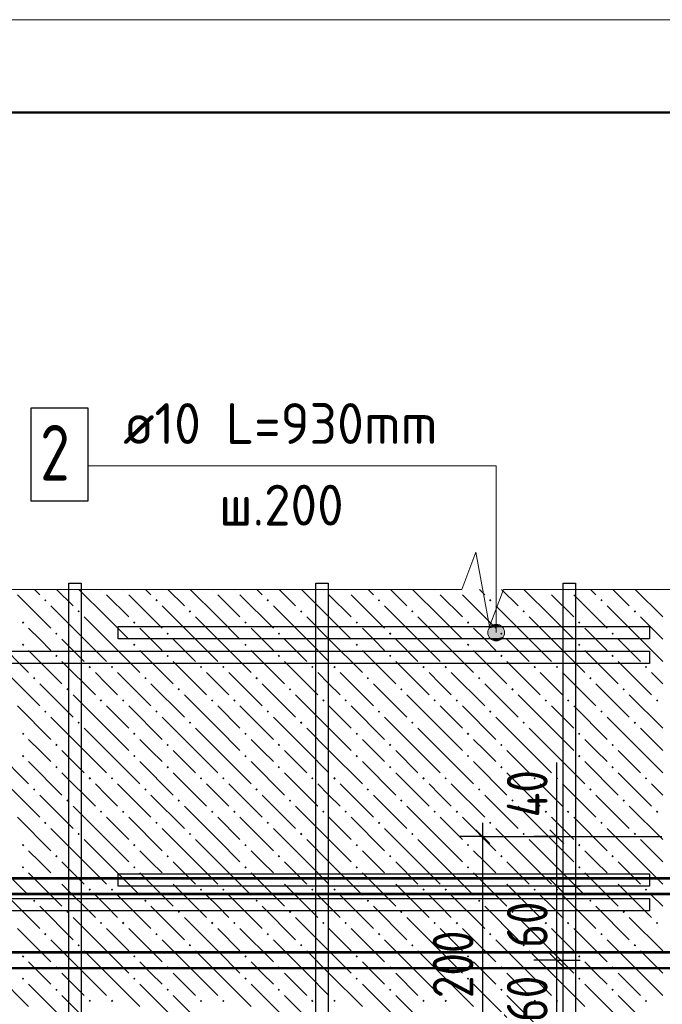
# Model space of a CAD drawing. Header units: millimetres. Extents: x 40580 to 1168286, y -220995 to 81020.
# Tile 277 of 419: x 718846 to 722313, y -91677 to -86368. Entities that reach past the tile are written whole.
import ezdxf

# ---------------------------------------------------------------- set-up
doc = ezdxf.new("R2010")
doc.units = ezdxf.units.MM
for name, color, linetype, lineweight in [('Standard', 7, 'Continuous', 25), ('ЖБ Перекрытие верхний уровень', 7, 'Continuous', 35), ('Позиционная метка номер позиции', 7, 'Continuous', 13), ('Примечания', 7, 'Continuous', 13), ('Ребро вкладыша арматура S1', 52, 'Continuous', 25), ('Фоновоя арматура Х1', 52, 'Continuous', 25)]:
    doc.layers.add(name, color=color, linetype=linetype, lineweight=lineweight)
doc.layers.add('Размерная выноска', color=7, linetype='Continuous')
doc.styles.add('GOST 2.304-81', font='txt')
doc.styles.add('ISOCPEUR', font='isocpeur.ttf')

msp = doc.modelspace()

# ---------------------------------------------------------------- hatches: boundary and pattern name
at = {"layer": 'ЖБ Перекрытие верхний уровень', "linetype": 'Continuous', "lineweight": -3, "transparency": 33554687}
for points in [[(719290, -89439.6), (719284.6, -89445), (719279.2, -89439.6)], [(719410, -89439.6), (719404.6, -89445), (719399.2, -89439.6)], [(719890, -89439.6), (719884.6, -89445), (719879.2, -89439.6)], [(720010, -89439.6), (720004.6, -89445), (719999.2, -89439.6)], [(720490, -89439.6), (720484.6, -89445), (720479.2, -89439.6)], [(720610, -89439.6), (720604.6, -89445), (720599.2, -89439.6)], [(721090, -89439.6), (721084.6, -89445), (721079.2, -89439.6)], [(721210, -89439.6), (721204.6, -89445), (721199.2, -89439.6)], [(721690, -89439.6), (721684.6, -89445), (721679.2, -89439.6)], [(721810, -89439.6), (721804.6, -89445), (721799.2, -89439.6)], [(722290, -89439.6), (722284.6, -89445), (722279.2, -89439.6)], [(718978.1, -89498.5), (718984.6, -89492), (718991.1, -89498.5), (718984.6, -89505)], [(719578.1, -89498.5), (719584.6, -89492), (719591.1, -89498.5), (719584.6, -89505)], [(720178.1, -89498.5), (720184.6, -89492), (720191.1, -89498.5), (720184.6, -89505)], [(720778.1, -89498.5), (720784.6, -89492), (720791.1, -89498.5), (720784.6, -89505)], [(721378.1, -89498.5), (721384.6, -89492), (721391.1, -89498.5), (721384.6, -89505)], [(721978.1, -89498.5), (721984.6, -89492), (721991.1, -89498.5), (721984.6, -89505)], [(719158.1, -89558.5), (719164.6, -89552), (719171.1, -89558.5), (719164.6, -89565)], [(719758.1, -89558.5), (719764.6, -89552), (719771.1, -89558.5), (719764.6, -89565)], [(720358.1, -89558.5), (720364.6, -89552), (720371.1, -89558.5), (720364.6, -89565)], [(720958.1, -89558.5), (720964.6, -89552), (720971.1, -89558.5), (720964.6, -89565)], [(721558.1, -89558.5), (721564.6, -89552), (721571.1, -89558.5), (721564.6, -89565)], [(722158.1, -89558.5), (722164.6, -89552), (722171.1, -89558.5), (722164.6, -89565)], [(718858.1, -89618.5), (718864.6, -89612), (718871.1, -89618.5), (718864.6, -89625)], [(719458.1, -89618.5), (719464.6, -89612), (719471.1, -89618.5), (719464.6, -89625)], [(720058.1, -89618.5), (720064.6, -89612), (720071.1, -89618.5), (720064.6, -89625)], [(720658.1, -89618.5), (720664.6, -89612), (720671.1, -89618.5), (720664.6, -89625)], [(721258.1, -89618.5), (721264.6, -89612), (721271.1, -89618.5), (721264.6, -89625)], [(721858.1, -89618.5), (721864.6, -89612), (721871.1, -89618.5), (721864.6, -89625)], [(719038.1, -89678.5), (719044.6, -89672), (719051.1, -89678.5), (719044.6, -89685)], [(719638.1, -89678.5), (719644.6, -89672), (719651.1, -89678.5), (719644.6, -89685)], [(720238.1, -89678.5), (720244.6, -89672), (720251.1, -89678.5), (720244.6, -89685)], [(720838.1, -89678.5), (720844.6, -89672), (720851.1, -89678.5), (720844.6, -89685)], [(721438.1, -89678.5), (721444.6, -89672), (721451.1, -89678.5), (721444.6, -89685)], [(722038.1, -89678.5), (722044.6, -89672), (722051.1, -89678.5), (722044.6, -89685)], [(718858.1, -89738.5), (718864.6, -89732), (718871.1, -89738.5), (718864.6, -89745)], [(719458.1, -89738.5), (719464.6, -89732), (719471.1, -89738.5), (719464.6, -89745)], [(720058.1, -89738.5), (720064.6, -89732), (720071.1, -89738.5), (720064.6, -89745)], [(720658.1, -89738.5), (720664.6, -89732), (720671.1, -89738.5), (720664.6, -89745)], [(721258.1, -89738.5), (721264.6, -89732), (721271.1, -89738.5), (721264.6, -89745)], [(721858.1, -89738.5), (721864.6, -89732), (721871.1, -89738.5), (721864.6, -89745)], [(719038.1, -89798.5), (719044.6, -89792), (719051.1, -89798.5), (719044.6, -89805)], [(719638.1, -89798.5), (719644.6, -89792), (719651.1, -89798.5), (719644.6, -89805)], [(720238.1, -89798.5), (720244.6, -89792), (720251.1, -89798.5), (720244.6, -89805)], [(720838.1, -89798.5), (720844.6, -89792), (720851.1, -89798.5), (720844.6, -89805)], [(721438.1, -89798.5), (721444.6, -89792), (721451.1, -89798.5), (721444.6, -89805)], [(722038.1, -89798.5), (722044.6, -89792), (722051.1, -89798.5), (722044.6, -89805)], [(719218.1, -89858.5), (719224.6, -89852), (719231.1, -89858.5), (719224.6, -89865)], [(719338.1, -89858.5), (719344.6, -89852), (719351.1, -89858.5), (719344.6, -89865)], [(719818.1, -89858.5), (719824.6, -89852), (719831.1, -89858.5), (719824.6, -89865)], [(719938.1, -89858.5), (719944.6, -89852), (719951.1, -89858.5), (719944.6, -89865)], [(720418.1, -89858.5), (720424.6, -89852), (720431.1, -89858.5), (720424.6, -89865)], [(720538.1, -89858.5), (720544.6, -89852), (720551.1, -89858.5), (720544.6, -89865)], [(721018.1, -89858.5), (721024.6, -89852), (721031.1, -89858.5), (721024.6, -89865)], [(721138.1, -89858.5), (721144.6, -89852), (721151.1, -89858.5), (721144.6, -89865)], [(721618.1, -89858.5), (721624.6, -89852), (721631.1, -89858.5), (721624.6, -89865)], [(721738.1, -89858.5), (721744.6, -89852), (721751.1, -89858.5), (721744.6, -89865)], [(722218.1, -89858.5), (722224.6, -89852), (722231.1, -89858.5), (722224.6, -89865)], [(718918.1, -89918.5), (718924.6, -89912), (718931.1, -89918.5), (718924.6, -89925)], [(719518.1, -89918.5), (719524.6, -89912), (719531.1, -89918.5), (719524.6, -89925)], [(720118.1, -89918.5), (720124.6, -89912), (720131.1, -89918.5), (720124.6, -89925)], [(720718.1, -89918.5), (720724.6, -89912), (720731.1, -89918.5), (720724.6, -89925)], [(721318.1, -89918.5), (721324.6, -89912), (721331.1, -89918.5), (721324.6, -89925)], [(721918.1, -89918.5), (721924.6, -89912), (721931.1, -89918.5), (721924.6, -89925)], [(719098.1, -89978.5), (719104.6, -89972), (719111.1, -89978.5), (719104.6, -89985)], [(719698.1, -89978.5), (719704.6, -89972), (719711.1, -89978.5), (719704.6, -89985)], [(720298.1, -89978.5), (720304.6, -89972), (720311.1, -89978.5), (720304.6, -89985)], [(720898.1, -89978.5), (720904.6, -89972), (720911.1, -89978.5), (720904.6, -89985)], [(721498.1, -89978.5), (721504.6, -89972), (721511.1, -89978.5), (721504.6, -89985)], [(722098.1, -89978.5), (722104.6, -89972), (722111.1, -89978.5), (722104.6, -89985)], [(719278.1, -90038.5), (719284.6, -90032), (719291.1, -90038.5), (719284.6, -90045)], [(719398.1, -90038.5), (719404.6, -90032), (719411.1, -90038.5), (719404.6, -90045)], [(719878.1, -90038.5), (719884.6, -90032), (719891.1, -90038.5), (719884.6, -90045)], [(719998.1, -90038.5), (720004.6, -90032), (720011.1, -90038.5), (720004.6, -90045)], [(720478.1, -90038.5), (720484.6, -90032), (720491.1, -90038.5), (720484.6, -90045)], [(720598.1, -90038.5), (720604.6, -90032), (720611.1, -90038.5), (720604.6, -90045)], [(721078.1, -90038.5), (721084.6, -90032), (721091.1, -90038.5), (721084.6, -90045)], [(721198.1, -90038.5), (721204.6, -90032), (721211.1, -90038.5), (721204.6, -90045)], [(721678.1, -90038.5), (721684.6, -90032), (721691.1, -90038.5), (721684.6, -90045)], [(721798.1, -90038.5), (721804.6, -90032), (721811.1, -90038.5), (721804.6, -90045)], [(722278.1, -90038.5), (722284.6, -90032), (722291.1, -90038.5), (722284.6, -90045)], [(718978.1, -90098.5), (718984.6, -90092), (718991.1, -90098.5), (718984.6, -90105)], [(719578.1, -90098.5), (719584.6, -90092), (719591.1, -90098.5), (719584.6, -90105)], [(720178.1, -90098.5), (720184.6, -90092), (720191.1, -90098.5), (720184.6, -90105)], [(720778.1, -90098.5), (720784.6, -90092), (720791.1, -90098.5), (720784.6, -90105)], [(721378.1, -90098.5), (721384.6, -90092), (721391.1, -90098.5), (721384.6, -90105)], [(721978.1, -90098.5), (721984.6, -90092), (721991.1, -90098.5), (721984.6, -90105)], [(719158.1, -90158.5), (719164.6, -90152), (719171.1, -90158.5), (719164.6, -90165)], [(719758.1, -90158.5), (719764.6, -90152), (719771.1, -90158.5), (719764.6, -90165)], [(720358.1, -90158.5), (720364.6, -90152), (720371.1, -90158.5), (720364.6, -90165)], [(720958.1, -90158.5), (720964.6, -90152), (720971.1, -90158.5), (720964.6, -90165)], [(721558.1, -90158.5), (721564.6, -90152), (721571.1, -90158.5), (721564.6, -90165)], [(722158.1, -90158.5), (722164.6, -90152), (722171.1, -90158.5), (722164.6, -90165)], [(718858.1, -90218.5), (718864.6, -90212), (718871.1, -90218.5), (718864.6, -90225)], [(719458.1, -90218.5), (719464.6, -90212), (719471.1, -90218.5), (719464.6, -90225)], [(720058.1, -90218.5), (720064.6, -90212), (720071.1, -90218.5), (720064.6, -90225)], [(720658.1, -90218.5), (720664.6, -90212), (720671.1, -90218.5), (720664.6, -90225)], [(721258.1, -90218.5), (721264.6, -90212), (721271.1, -90218.5), (721264.6, -90225)], [(721858.1, -90218.5), (721864.6, -90212), (721871.1, -90218.5), (721864.6, -90225)], [(719038.1, -90278.5), (719044.6, -90272), (719051.1, -90278.5), (719044.6, -90285)], [(719638.1, -90278.5), (719644.6, -90272), (719651.1, -90278.5), (719644.6, -90285)], [(720238.1, -90278.5), (720244.6, -90272), (720251.1, -90278.5), (720244.6, -90285)], [(720838.1, -90278.5), (720844.6, -90272), (720851.1, -90278.5), (720844.6, -90285)], [(721438.1, -90278.5), (721444.6, -90272), (721451.1, -90278.5), (721444.6, -90285)], [(722038.1, -90278.5), (722044.6, -90272), (722051.1, -90278.5), (722044.6, -90285)], [(718858.1, -90338.5), (718864.6, -90332), (718871.1, -90338.5), (718864.6, -90345)], [(719458.1, -90338.5), (719464.6, -90332), (719471.1, -90338.5), (719464.6, -90345)], [(720058.1, -90338.5), (720064.6, -90332), (720071.1, -90338.5), (720064.6, -90345)], [(720658.1, -90338.5), (720664.6, -90332), (720671.1, -90338.5), (720664.6, -90345)], [(721258.1, -90338.5), (721264.6, -90332), (721271.1, -90338.5), (721264.6, -90345)], [(721858.1, -90338.5), (721864.6, -90332), (721871.1, -90338.5), (721864.6, -90345)], [(719038.1, -90398.5), (719044.6, -90392), (719051.1, -90398.5), (719044.6, -90405)], [(719638.1, -90398.5), (719644.6, -90392), (719651.1, -90398.5), (719644.6, -90405)], [(720238.1, -90398.5), (720244.6, -90392), (720251.1, -90398.5), (720244.6, -90405)], [(720838.1, -90398.5), (720844.6, -90392), (720851.1, -90398.5), (720844.6, -90405)], [(721438.1, -90398.5), (721444.6, -90392), (721451.1, -90398.5), (721444.6, -90405)], [(722038.1, -90398.5), (722044.6, -90392), (722051.1, -90398.5), (722044.6, -90405)], [(719218.1, -90458.5), (719224.6, -90452), (719231.1, -90458.5), (719224.6, -90465)], [(719338.1, -90458.5), (719344.6, -90452), (719351.1, -90458.5), (719344.6, -90465)], [(719818.1, -90458.5), (719824.6, -90452), (719831.1, -90458.5), (719824.6, -90465)], [(719938.1, -90458.5), (719944.6, -90452), (719951.1, -90458.5), (719944.6, -90465)], [(720418.1, -90458.5), (720424.6, -90452), (720431.1, -90458.5), (720424.6, -90465)], [(720538.1, -90458.5), (720544.6, -90452), (720551.1, -90458.5), (720544.6, -90465)], [(721018.1, -90458.5), (721024.6, -90452), (721031.1, -90458.5), (721024.6, -90465)], [(721138.1, -90458.5), (721144.6, -90452), (721151.1, -90458.5), (721144.6, -90465)], [(721618.1, -90458.5), (721624.6, -90452), (721631.1, -90458.5), (721624.6, -90465)], [(721738.1, -90458.5), (721744.6, -90452), (721751.1, -90458.5), (721744.6, -90465)], [(722218.1, -90458.5), (722224.6, -90452), (722231.1, -90458.5), (722224.6, -90465)], [(718918.1, -90518.5), (718924.6, -90512), (718931.1, -90518.5), (718924.6, -90525)], [(719518.1, -90518.5), (719524.6, -90512), (719531.1, -90518.5), (719524.6, -90525)], [(720118.1, -90518.5), (720124.6, -90512), (720131.1, -90518.5), (720124.6, -90525)], [(720718.1, -90518.5), (720724.6, -90512), (720731.1, -90518.5), (720724.6, -90525)], [(721318.1, -90518.5), (721324.6, -90512), (721331.1, -90518.5), (721324.6, -90525)], [(721918.1, -90518.5), (721924.6, -90512), (721931.1, -90518.5), (721924.6, -90525)], [(719098.1, -90578.5), (719104.6, -90572), (719111.1, -90578.5), (719104.6, -90585)], [(719698.1, -90578.5), (719704.6, -90572), (719711.1, -90578.5), (719704.6, -90585)], [(720298.1, -90578.5), (720304.6, -90572), (720311.1, -90578.5), (720304.6, -90585)], [(720898.1, -90578.5), (720904.6, -90572), (720911.1, -90578.5), (720904.6, -90585)], [(721498.1, -90578.5), (721504.6, -90572), (721511.1, -90578.5), (721504.6, -90585)], [(722098.1, -90578.5), (722104.6, -90572), (722111.1, -90578.5), (722104.6, -90585)], [(719278.1, -90638.5), (719284.6, -90632), (719291.1, -90638.5), (719284.6, -90645)], [(719398.1, -90638.5), (719404.6, -90632), (719411.1, -90638.5), (719404.6, -90645)], [(719878.1, -90638.5), (719884.6, -90632), (719891.1, -90638.5), (719884.6, -90645)], [(719998.1, -90638.5), (720004.6, -90632), (720011.1, -90638.5), (720004.6, -90645)], [(720478.1, -90638.5), (720484.6, -90632), (720491.1, -90638.5), (720484.6, -90645)], [(720598.1, -90638.5), (720604.6, -90632), (720611.1, -90638.5), (720604.6, -90645)], [(721078.1, -90638.5), (721084.6, -90632), (721091.1, -90638.5), (721084.6, -90645)], [(721198.1, -90638.5), (721204.6, -90632), (721211.1, -90638.5), (721204.6, -90645)], [(721678.1, -90638.5), (721684.6, -90632), (721691.1, -90638.5), (721684.6, -90645)], [(721798.1, -90638.5), (721804.6, -90632), (721811.1, -90638.5), (721804.6, -90645)], [(722278.1, -90638.5), (722284.6, -90632), (722291.1, -90638.5), (722284.6, -90645)], [(718978.1, -90698.5), (718984.6, -90692), (718991.1, -90698.5), (718984.6, -90705)], [(719578.1, -90698.5), (719584.6, -90692), (719591.1, -90698.5), (719584.6, -90705)], [(720178.1, -90698.5), (720184.6, -90692), (720191.1, -90698.5), (720184.6, -90705)], [(720778.1, -90698.5), (720784.6, -90692), (720791.1, -90698.5), (720784.6, -90705)], [(721378.1, -90698.5), (721384.6, -90692), (721391.1, -90698.5), (721384.6, -90705)], [(721978.1, -90698.5), (721984.6, -90692), (721991.1, -90698.5), (721984.6, -90705)], [(719158.1, -90758.5), (719164.6, -90752), (719171.1, -90758.5), (719164.6, -90765)], [(719758.1, -90758.5), (719764.6, -90752), (719771.1, -90758.5), (719764.6, -90765)], [(720358.1, -90758.5), (720364.6, -90752), (720371.1, -90758.5), (720364.6, -90765)], [(720958.1, -90758.5), (720964.6, -90752), (720971.1, -90758.5), (720964.6, -90765)], [(721558.1, -90758.5), (721564.6, -90752), (721571.1, -90758.5), (721564.6, -90765)], [(722158.1, -90758.5), (722164.6, -90752), (722171.1, -90758.5), (722164.6, -90765)], [(718858.1, -90818.5), (718864.6, -90812), (718871.1, -90818.5), (718864.6, -90825)], [(719458.1, -90818.5), (719464.6, -90812), (719471.1, -90818.5), (719464.6, -90825)], [(720058.1, -90818.5), (720064.6, -90812), (720071.1, -90818.5), (720064.6, -90825)], [(720658.1, -90818.5), (720664.6, -90812), (720671.1, -90818.5), (720664.6, -90825)], [(721258.1, -90818.5), (721264.6, -90812), (721271.1, -90818.5), (721264.6, -90825)], [(721858.1, -90818.5), (721864.6, -90812), (721871.1, -90818.5), (721864.6, -90825)], [(719038.1, -90878.5), (719044.6, -90872), (719051.1, -90878.5), (719044.6, -90885)], [(719638.1, -90878.5), (719644.6, -90872), (719651.1, -90878.5), (719644.6, -90885)], [(720238.1, -90878.5), (720244.6, -90872), (720251.1, -90878.5), (720244.6, -90885)], [(720838.1, -90878.5), (720844.6, -90872), (720851.1, -90878.5), (720844.6, -90885)], [(721438.1, -90878.5), (721444.6, -90872), (721451.1, -90878.5), (721444.6, -90885)], [(722038.1, -90878.5), (722044.6, -90872), (722051.1, -90878.5), (722044.6, -90885)], [(718858.1, -90938.5), (718864.6, -90932), (718871.1, -90938.5), (718864.6, -90945)], [(719458.1, -90938.5), (719464.6, -90932), (719471.1, -90938.5), (719464.6, -90945)], [(720058.1, -90938.5), (720064.6, -90932), (720071.1, -90938.5), (720064.6, -90945)], [(720658.1, -90938.5), (720664.6, -90932), (720671.1, -90938.5), (720664.6, -90945)], [(721258.1, -90938.5), (721264.6, -90932), (721271.1, -90938.5), (721264.6, -90945)], [(721858.1, -90938.5), (721864.6, -90932), (721871.1, -90938.5), (721864.6, -90945)], [(719038.1, -90998.5), (719044.6, -90992), (719051.1, -90998.5), (719044.6, -91005)], [(719638.1, -90998.5), (719644.6, -90992), (719651.1, -90998.5), (719644.6, -91005)], [(720238.1, -90998.5), (720244.6, -90992), (720251.1, -90998.5), (720244.6, -91005)], [(720838.1, -90998.5), (720844.6, -90992), (720851.1, -90998.5), (720844.6, -91005)], [(721438.1, -90998.5), (721444.6, -90992), (721451.1, -90998.5), (721444.6, -91005)], [(722038.1, -90998.5), (722044.6, -90992), (722051.1, -90998.5), (722044.6, -91005)], [(719218.1, -91058.5), (719224.6, -91052), (719231.1, -91058.5), (719224.6, -91065)], [(719338.1, -91058.5), (719344.6, -91052), (719351.1, -91058.5), (719344.6, -91065)], [(719818.1, -91058.5), (719824.6, -91052), (719831.1, -91058.5), (719824.6, -91065)], [(719938.1, -91058.5), (719944.6, -91052), (719951.1, -91058.5), (719944.6, -91065)], [(720418.1, -91058.5), (720424.6, -91052), (720431.1, -91058.5), (720424.6, -91065)], [(720538.1, -91058.5), (720544.6, -91052), (720551.1, -91058.5), (720544.6, -91065)], [(721018.1, -91058.5), (721024.6, -91052), (721031.1, -91058.5), (721024.6, -91065)], [(721138.1, -91058.5), (721144.6, -91052), (721151.1, -91058.5), (721144.6, -91065)], [(721618.1, -91058.5), (721624.6, -91052), (721631.1, -91058.5), (721624.6, -91065)], [(721738.1, -91058.5), (721744.6, -91052), (721751.1, -91058.5), (721744.6, -91065)], [(722218.1, -91058.5), (722224.6, -91052), (722231.1, -91058.5), (722224.6, -91065)], [(718918.1, -91118.5), (718924.6, -91112), (718931.1, -91118.5), (718924.6, -91125)], [(719518.1, -91118.5), (719524.6, -91112), (719531.1, -91118.5), (719524.6, -91125)], [(720118.1, -91118.5), (720124.6, -91112), (720131.1, -91118.5), (720124.6, -91125)], [(720718.1, -91118.5), (720724.6, -91112), (720731.1, -91118.5), (720724.6, -91125)], [(721318.1, -91118.5), (721324.6, -91112), (721331.1, -91118.5), (721324.6, -91125)], [(721918.1, -91118.5), (721924.6, -91112), (721931.1, -91118.5), (721924.6, -91125)], [(719098.1, -91178.5), (719104.6, -91172), (719111.1, -91178.5), (719104.6, -91185)], [(719698.1, -91178.5), (719704.6, -91172), (719711.1, -91178.5), (719704.6, -91185)], [(720298.1, -91178.5), (720304.6, -91172), (720311.1, -91178.5), (720304.6, -91185)], [(720898.1, -91178.5), (720904.6, -91172), (720911.1, -91178.5), (720904.6, -91185)], [(721498.1, -91178.5), (721504.6, -91172), (721511.1, -91178.5), (721504.6, -91185)], [(722098.1, -91178.5), (722104.6, -91172), (722111.1, -91178.5), (722104.6, -91185)], [(719278.1, -91238.5), (719284.6, -91232), (719291.1, -91238.5), (719284.6, -91245)], [(719398.1, -91238.5), (719404.6, -91232), (719411.1, -91238.5), (719404.6, -91245)], [(719878.1, -91238.5), (719884.6, -91232), (719891.1, -91238.5), (719884.6, -91245)], [(719998.1, -91238.5), (720004.6, -91232), (720011.1, -91238.5), (720004.6, -91245)], [(720478.1, -91238.5), (720484.6, -91232), (720491.1, -91238.5), (720484.6, -91245)], [(720598.1, -91238.5), (720604.6, -91232), (720611.1, -91238.5), (720604.6, -91245)], [(721078.1, -91238.5), (721084.6, -91232), (721091.1, -91238.5), (721084.6, -91245)], [(721198.1, -91238.5), (721204.6, -91232), (721211.1, -91238.5), (721204.6, -91245)], [(721678.1, -91238.5), (721684.6, -91232), (721691.1, -91238.5), (721684.6, -91245)], [(721798.1, -91238.5), (721804.6, -91232), (721811.1, -91238.5), (721804.6, -91245)], [(722278.1, -91238.5), (722284.6, -91232), (722291.1, -91238.5), (722284.6, -91245)], [(718978.1, -91298.5), (718984.6, -91292), (718991.1, -91298.5), (718984.6, -91305)], [(719578.1, -91298.5), (719584.6, -91292), (719591.1, -91298.5), (719584.6, -91305)], [(720178.1, -91298.5), (720184.6, -91292), (720191.1, -91298.5), (720184.6, -91305)], [(720778.1, -91298.5), (720784.6, -91292), (720791.1, -91298.5), (720784.6, -91305)], [(721378.1, -91298.5), (721384.6, -91292), (721391.1, -91298.5), (721384.6, -91305)], [(721978.1, -91298.5), (721984.6, -91292), (721991.1, -91298.5), (721984.6, -91305)], [(719158.1, -91358.5), (719164.6, -91352), (719171.1, -91358.5), (719164.6, -91365)], [(719758.1, -91358.5), (719764.6, -91352), (719771.1, -91358.5), (719764.6, -91365)], [(720358.1, -91358.5), (720364.6, -91352), (720371.1, -91358.5), (720364.6, -91365)], [(720958.1, -91358.5), (720964.6, -91352), (720971.1, -91358.5), (720964.6, -91365)], [(721558.1, -91358.5), (721564.6, -91352), (721571.1, -91358.5), (721564.6, -91365)], [(722158.1, -91358.5), (722164.6, -91352), (722171.1, -91358.5), (722164.6, -91365)], [(718858.1, -91418.5), (718864.6, -91412), (718871.1, -91418.5), (718864.6, -91425)], [(719458.1, -91418.5), (719464.6, -91412), (719471.1, -91418.5), (719464.6, -91425)], [(720058.1, -91418.5), (720064.6, -91412), (720071.1, -91418.5), (720064.6, -91425)], [(720658.1, -91418.5), (720664.6, -91412), (720671.1, -91418.5), (720664.6, -91425)], [(721258.1, -91418.5), (721264.6, -91412), (721271.1, -91418.5), (721264.6, -91425)], [(721858.1, -91418.5), (721864.6, -91412), (721871.1, -91418.5), (721864.6, -91425)], [(719038.1, -91478.5), (719044.6, -91472), (719051.1, -91478.5), (719044.6, -91485)], [(719638.1, -91478.5), (719644.6, -91472), (719651.1, -91478.5), (719644.6, -91485)], [(720238.1, -91478.5), (720244.6, -91472), (720251.1, -91478.5), (720244.6, -91485)], [(720838.1, -91478.5), (720844.6, -91472), (720851.1, -91478.5), (720844.6, -91485)], [(721438.1, -91478.5), (721444.6, -91472), (721451.1, -91478.5), (721444.6, -91485)], [(722038.1, -91478.5), (722044.6, -91472), (722051.1, -91478.5), (722044.6, -91485)], [(718858.1, -91538.5), (718864.6, -91532), (718871.1, -91538.5), (718864.6, -91545)], [(719458.1, -91538.5), (719464.6, -91532), (719471.1, -91538.5), (719464.6, -91545)], [(720058.1, -91538.5), (720064.6, -91532), (720071.1, -91538.5), (720064.6, -91545)], [(720658.1, -91538.5), (720664.6, -91532), (720671.1, -91538.5), (720664.6, -91545)], [(721258.1, -91538.5), (721264.6, -91532), (721271.1, -91538.5), (721264.6, -91545)], [(721858.1, -91538.5), (721864.6, -91532), (721871.1, -91538.5), (721864.6, -91545)], [(719038.1, -91598.5), (719044.6, -91592), (719051.1, -91598.5), (719044.6, -91605)], [(719638.1, -91598.5), (719644.6, -91592), (719651.1, -91598.5), (719644.6, -91605)], [(720238.1, -91598.5), (720244.6, -91592), (720251.1, -91598.5), (720244.6, -91605)], [(720838.1, -91598.5), (720844.6, -91592), (720851.1, -91598.5), (720844.6, -91605)], [(721438.1, -91598.5), (721444.6, -91592), (721451.1, -91598.5), (721444.6, -91605)], [(722038.1, -91598.5), (722044.6, -91592), (722051.1, -91598.5), (722044.6, -91605)], [(719218.1, -91658.5), (719224.6, -91652), (719231.1, -91658.5), (719224.6, -91665)], [(719338.1, -91658.5), (719344.6, -91652), (719351.1, -91658.5), (719344.6, -91665)], [(719818.1, -91658.5), (719824.6, -91652), (719831.1, -91658.5), (719824.6, -91665)], [(719938.1, -91658.5), (719944.6, -91652), (719951.1, -91658.5), (719944.6, -91665)], [(720418.1, -91658.5), (720424.6, -91652), (720431.1, -91658.5), (720424.6, -91665)], [(720538.1, -91658.5), (720544.6, -91652), (720551.1, -91658.5), (720544.6, -91665)], [(721018.1, -91658.5), (721024.6, -91652), (721031.1, -91658.5), (721024.6, -91665)], [(721138.1, -91658.5), (721144.6, -91652), (721151.1, -91658.5), (721144.6, -91665)], [(721618.1, -91658.5), (721624.6, -91652), (721631.1, -91658.5), (721624.6, -91665)], [(721738.1, -91658.5), (721744.6, -91652), (721751.1, -91658.5), (721744.6, -91665)], [(722218.1, -91658.5), (722224.6, -91652), (722231.1, -91658.5), (722224.6, -91665)]]:
    msp.add_hatch(color=7, dxfattribs=at).paths.add_polyline_path(points, flags=16)
at = {"layer": 'Позиционная метка номер позиции', "linetype": 'Continuous', "lineweight": 13, "transparency": 33554687}
for points in [[(721371.5, -89672.9), (721461.5, -89672.9), (721455.2, -89650.4)], [(721371.5, -89672.9), (721455.2, -89650.4), (721377.8, -89650.4)], [(721377.8, -89650.4), (721455.2, -89650.4), (721439, -89634.2)], [(721377.8, -89650.4), (721439, -89634.2), (721394, -89634.2)], [(721394, -89634.2), (721439, -89634.2), (721416.5, -89627.9)], [(721377.8, -89695.4), (721461.5, -89672.9), (721371.5, -89672.9)], [(721377.8, -89695.4), (721455.2, -89695.4), (721461.5, -89672.9)], [(721394, -89711.6), (721455.2, -89695.4), (721377.8, -89695.4)], [(721394, -89711.6), (721439, -89711.6), (721455.2, -89695.4)], [(721439, -89711.6), (721394, -89711.6), (721416.5, -89717.9)]]:
    msp.add_hatch(color=7, dxfattribs=at).paths.add_polyline_path(points)

# ---------------------------------------------------------------- linework, layer by layer
at = {"color": 7, "linetype": 'Continuous', "lineweight": 25, "transparency": 33554687}
msp.add_lwpolyline([(718906.5, -88962.9), (719216.5, -88962.9), (719216.5, -88462.9), (718906.5, -88462.9), (718906.5, -88962.9)], dxfattribs=at)
at = {"color": 38, "linetype": 'Continuous', "lineweight": 25, "true_color": 0x5f1e0f, "transparency": 33554687}
for points in [[(722244.1, -89706.2), (719377.4, -89706.2), (719377.4, -89639.6), (722244.1, -89639.6), (722244.1, -89706.2)], [(722244.1, -91039.6), (719377.4, -91039.6), (719377.4, -90972.9), (722244.1, -90972.9), (722244.1, -91039.6)]]:
    msp.add_lwpolyline(points, dxfattribs=at)
at = {"layer": 'Standard', "color": 7, "linetype": 'Continuous', "lineweight": -3, "transparency": 33554687}
for p, q in [((721344.1, -90772.9), (721344.1, -90697.9)), ((721744.1, -90772.9), (721744.1, -90697.9)), ((721344.1, -92106.2), (721344.1, -90772.9)), ((721744.1, -91039.6), (721744.1, -90772.9)), ((721744.1, -91439.6), (721744.1, -91039.6)), ((721744.1, -91839.6), (721744.1, -91439.6))]:
    msp.add_line(p, q, dxfattribs=at)
at = {"layer": 'Standard', "color": 7, "linetype": 'Continuous', "lineweight": 25, "transparency": 33554687}
for p, q in [((721381.6, -90810.4), (721306.6, -90735.4)), ((721781.6, -90810.4), (721706.6, -90735.4)), ((721781.6, -91077.1), (721706.6, -91002.1)), ((721781.6, -91477.1), (721706.6, -91402.1))]:
    msp.add_line(p, q, dxfattribs=at)
at = {"layer": 'Standard', "color": 251, "linetype": 'Continuous', "lineweight": -3, "true_color": 0x656565, "transparency": 33554687}
for p, q in [((721344.1, -90772.9), (721219.1, -90772.9)), ((721344.1, -90772.9), (721469.1, -90772.9)), ((721344.1, -90772.9), (722310.7, -90772.9)), ((721744.1, -90772.9), (721619.1, -90772.9)), ((721744.1, -90772.9), (721869.1, -90772.9)), ((721744.1, -90772.9), (722310.7, -90772.9)), ((721744.1, -91039.6), (721619.1, -91039.6)), ((721744.1, -91039.6), (721869.1, -91039.6)), ((721744.1, -91039.6), (721744.1, -91039.6)), ((721744.1, -91439.6), (721619.1, -91439.6)), ((721744.1, -91439.6), (721869.1, -91439.6)), ((721744.1, -91439.6), (721744.1, -91439.6))]:
    msp.add_line(p, q, dxfattribs=at)
at = {"layer": 'Standard', "color": 7, "linetype": 'Continuous', "lineweight": 13, "transparency": 33554687}
msp.add_lwpolyline([(711868.3, -128368.4), (741568.3, -128368.4), (741568.3, -86368.4), (711868.3, -86368.4), (711868.3, -128368.4)], close=True, dxfattribs=at)
at = {"layer": 'Standard', "color": 7, "linetype": 'Continuous', "lineweight": 50, "transparency": 33554687}
msp.add_lwpolyline([(713868.3, -86868.4), (741068.3, -86868.4), (741068.3, -127868.4), (713868.3, -127868.4), (713868.3, -86868.4)], close=True, dxfattribs=at)
at = {"layer": 'ЖБ Перекрытие верхний уровень', "color": 9, "linetype": 'Continuous', "lineweight": -3, "true_color": 0xc7c7c7, "transparency": 33554687}
for p, q in [((718925.7, -89439.6), (718954.6, -89468.5)), ((719045.7, -89439.6), (719134.6, -89528.5)), ((719314.6, -89588.5), (719165.7, -89439.6)), ((719525.7, -89439.6), (719554.6, -89468.5)), ((719645.7, -89439.6), (719734.6, -89528.5)), ((719914.6, -89588.5), (719765.7, -89439.6)), ((720125.7, -89439.6), (720154.6, -89468.5)), ((720245.7, -89439.6), (720334.6, -89528.5)), ((720514.6, -89588.5), (720365.7, -89439.6)), ((720725.7, -89439.6), (720754.6, -89468.5)), ((720845.7, -89439.6), (720934.6, -89528.5)), ((721114.6, -89588.5), (720965.7, -89439.6)), ((721325.7, -89439.6), (721354.6, -89468.5)), ((721445.7, -89439.6), (721534.6, -89528.5)), ((721714.6, -89588.5), (721565.7, -89439.6)), ((721925.7, -89439.6), (721954.6, -89468.5)), ((722045.7, -89439.6), (722134.6, -89528.5)), ((722314.6, -89588.5), (722165.7, -89439.6)), ((718834.6, -89468.5), (719014.6, -89648.5)), ((719314.6, -89468.5), (719434.6, -89588.5)), ((719434.6, -89468.5), (719614.6, -89648.5)), ((719914.6, -89468.5), (720034.6, -89588.5)), ((720034.6, -89468.5), (720214.6, -89648.5)), ((720514.6, -89468.5), (720634.6, -89588.5)), ((720634.6, -89468.5), (720814.6, -89648.5)), ((721114.6, -89468.5), (721234.6, -89588.5)), ((721234.6, -89468.5), (721414.6, -89648.5)), ((721714.6, -89468.5), (721834.6, -89588.5)), ((721834.6, -89468.5), (722014.6, -89648.5)), ((719194.6, -89708.5), (719014.6, -89528.5)), ((719794.6, -89708.5), (719614.6, -89528.5)), ((720394.6, -89708.5), (720214.6, -89528.5)), ((720994.6, -89708.5), (720814.6, -89528.5)), ((721594.6, -89708.5), (721414.6, -89528.5)), ((722194.6, -89708.5), (722014.6, -89528.5)), ((719194.6, -89588.5), (719314.6, -89708.5)), ((719314.6, -89588.5), (719434.6, -89708.5)), ((719794.6, -89588.5), (719914.6, -89708.5)), ((719914.6, -89588.5), (720034.6, -89708.5)), ((720394.6, -89588.5), (720514.6, -89708.5)), ((720514.6, -89588.5), (720634.6, -89708.5)), ((720994.6, -89588.5), (721114.6, -89708.5)), ((721114.6, -89588.5), (721234.6, -89708.5)), ((721594.6, -89588.5), (721714.6, -89708.5)), ((721714.6, -89588.5), (721834.6, -89708.5)), ((722194.6, -89588.5), (722314.6, -89708.5)), ((718954.6, -89708.5), (718894.6, -89648.5)), ((719554.6, -89708.5), (719494.6, -89648.5)), ((720154.6, -89708.5), (720094.6, -89648.5)), ((720754.6, -89708.5), (720694.6, -89648.5)), ((721354.6, -89708.5), (721294.6, -89648.5)), ((721954.6, -89708.5), (721894.6, -89648.5)), ((718714.6, -89708.5), (718894.6, -89888.5)), ((719014.6, -89768.5), (718954.6, -89708.5)), ((719074.6, -89708.5), (719194.6, -89828.5)), ((719194.6, -89708.5), (719314.6, -89828.5)), ((719314.6, -89708.5), (719494.6, -89888.5)), ((719614.6, -89768.5), (719554.6, -89708.5)), ((719674.6, -89708.5), (719794.6, -89828.5)), ((719794.6, -89708.5), (719914.6, -89828.5)), ((719914.6, -89708.5), (720094.6, -89888.5)), ((720214.6, -89768.5), (720154.6, -89708.5)), ((720274.6, -89708.5), (720394.6, -89828.5)), ((720394.6, -89708.5), (720514.6, -89828.5)), ((720514.6, -89708.5), (720694.6, -89888.5)), ((720814.6, -89768.5), (720754.6, -89708.5)), ((720874.6, -89708.5), (720994.6, -89828.5)), ((720994.6, -89708.5), (721114.6, -89828.5)), ((721114.6, -89708.5), (721294.6, -89888.5)), ((721414.6, -89768.5), (721354.6, -89708.5)), ((721474.6, -89708.5), (721594.6, -89828.5)), ((721594.6, -89708.5), (721714.6, -89828.5)), ((721714.6, -89708.5), (721894.6, -89888.5)), ((722014.6, -89768.5), (721954.6, -89708.5)), ((722074.6, -89708.5), (722194.6, -89828.5)), ((722194.6, -89708.5), (722314.6, -89828.5)), ((718894.6, -89768.5), (719074.6, -89948.5)), ((719494.6, -89768.5), (719674.6, -89948.5)), ((720094.6, -89768.5), (720274.6, -89948.5)), ((720694.6, -89768.5), (720874.6, -89948.5)), ((721294.6, -89768.5), (721474.6, -89948.5)), ((721894.6, -89768.5), (722074.6, -89948.5)), ((719074.6, -89828.5), (719254.6, -90008.5)), ((719674.6, -89828.5), (719854.6, -90008.5)), ((720274.6, -89828.5), (720454.6, -90008.5)), ((720874.6, -89828.5), (721054.6, -90008.5)), ((721474.6, -89828.5), (721654.6, -90008.5)), ((722074.6, -89828.5), (722254.6, -90008.5)), ((718774.6, -89888.5), (718954.6, -90068.5)), ((719314.6, -89948.5), (719254.6, -89888.5)), ((719374.6, -89888.5), (719554.6, -90068.5)), ((719914.6, -89948.5), (719854.6, -89888.5)), ((719974.6, -89888.5), (720154.6, -90068.5)), ((720514.6, -89948.5), (720454.6, -89888.5)), ((720574.6, -89888.5), (720754.6, -90068.5)), ((721114.6, -89948.5), (721054.6, -89888.5)), ((721174.6, -89888.5), (721354.6, -90068.5)), ((721714.6, -89948.5), (721654.6, -89888.5)), ((721774.6, -89888.5), (721954.6, -90068.5)), ((722314.6, -89948.5), (722254.6, -89888.5)), ((718954.6, -89948.5), (719134.6, -90128.5)), ((719374.6, -90008.5), (719314.6, -89948.5)), ((719554.6, -89948.5), (719734.6, -90128.5)), ((719974.6, -90008.5), (719914.6, -89948.5)), ((720154.6, -89948.5), (720334.6, -90128.5)), ((720574.6, -90008.5), (720514.6, -89948.5)), ((720754.6, -89948.5), (720934.6, -90128.5)), ((721174.6, -90008.5), (721114.6, -89948.5)), ((721354.6, -89948.5), (721534.6, -90128.5)), ((721774.6, -90008.5), (721714.6, -89948.5)), ((721954.6, -89948.5), (722134.6, -90128.5)), ((719314.6, -90188.5), (719134.6, -90008.5)), ((719914.6, -90188.5), (719734.6, -90008.5)), ((720514.6, -90188.5), (720334.6, -90008.5)), ((721114.6, -90188.5), (720934.6, -90008.5)), ((721714.6, -90188.5), (721534.6, -90008.5)), ((722314.6, -90188.5), (722134.6, -90008.5)), ((718834.6, -90068.5), (719014.6, -90248.5)), ((719314.6, -90068.5), (719434.6, -90188.5)), ((719434.6, -90068.5), (719614.6, -90248.5)), ((719914.6, -90068.5), (720034.6, -90188.5)), ((720034.6, -90068.5), (720214.6, -90248.5)), ((720514.6, -90068.5), (720634.6, -90188.5)), ((720634.6, -90068.5), (720814.6, -90248.5)), ((721114.6, -90068.5), (721234.6, -90188.5)), ((721234.6, -90068.5), (721414.6, -90248.5)), ((721714.6, -90068.5), (721834.6, -90188.5)), ((721834.6, -90068.5), (722014.6, -90248.5)), ((719194.6, -90308.5), (719014.6, -90128.5)), ((719794.6, -90308.5), (719614.6, -90128.5)), ((720394.6, -90308.5), (720214.6, -90128.5)), ((720994.6, -90308.5), (720814.6, -90128.5)), ((721594.6, -90308.5), (721414.6, -90128.5)), ((722194.6, -90308.5), (722014.6, -90128.5)), ((719194.6, -90188.5), (719314.6, -90308.5)), ((719314.6, -90188.5), (719434.6, -90308.5)), ((719794.6, -90188.5), (719914.6, -90308.5)), ((719914.6, -90188.5), (720034.6, -90308.5)), ((720394.6, -90188.5), (720514.6, -90308.5)), ((720514.6, -90188.5), (720634.6, -90308.5)), ((720994.6, -90188.5), (721114.6, -90308.5)), ((721114.6, -90188.5), (721234.6, -90308.5)), ((721594.6, -90188.5), (721714.6, -90308.5)), ((721714.6, -90188.5), (721834.6, -90308.5)), ((722194.6, -90188.5), (722314.6, -90308.5)), ((718954.6, -90308.5), (718894.6, -90248.5)), ((719554.6, -90308.5), (719494.6, -90248.5)), ((720154.6, -90308.5), (720094.6, -90248.5)), ((720754.6, -90308.5), (720694.6, -90248.5)), ((721354.6, -90308.5), (721294.6, -90248.5)), ((721954.6, -90308.5), (721894.6, -90248.5)), ((718714.6, -90308.5), (718894.6, -90488.5)), ((719014.6, -90368.5), (718954.6, -90308.5)), ((719074.6, -90308.5), (719194.6, -90428.5)), ((719194.6, -90308.5), (719314.6, -90428.5)), ((719314.6, -90308.5), (719494.6, -90488.5)), ((719614.6, -90368.5), (719554.6, -90308.5)), ((719674.6, -90308.5), (719794.6, -90428.5)), ((719794.6, -90308.5), (719914.6, -90428.5)), ((719914.6, -90308.5), (720094.6, -90488.5)), ((720214.6, -90368.5), (720154.6, -90308.5)), ((720274.6, -90308.5), (720394.6, -90428.5)), ((720394.6, -90308.5), (720514.6, -90428.5)), ((720514.6, -90308.5), (720694.6, -90488.5)), ((720814.6, -90368.5), (720754.6, -90308.5)), ((720874.6, -90308.5), (720994.6, -90428.5)), ((720994.6, -90308.5), (721114.6, -90428.5)), ((721114.6, -90308.5), (721294.6, -90488.5)), ((721414.6, -90368.5), (721354.6, -90308.5)), ((721474.6, -90308.5), (721594.6, -90428.5)), ((721594.6, -90308.5), (721714.6, -90428.5)), ((721714.6, -90308.5), (721894.6, -90488.5)), ((722014.6, -90368.5), (721954.6, -90308.5)), ((722074.6, -90308.5), (722194.6, -90428.5)), ((722194.6, -90308.5), (722314.6, -90428.5)), ((718894.6, -90368.5), (719074.6, -90548.5)), ((719494.6, -90368.5), (719674.6, -90548.5)), ((720094.6, -90368.5), (720274.6, -90548.5)), ((720694.6, -90368.5), (720874.6, -90548.5)), ((721294.6, -90368.5), (721474.6, -90548.5)), ((721894.6, -90368.5), (722074.6, -90548.5)), ((719074.6, -90428.5), (719254.6, -90608.5)), ((719674.6, -90428.5), (719854.6, -90608.5)), ((720274.6, -90428.5), (720454.6, -90608.5)), ((720874.6, -90428.5), (721054.6, -90608.5)), ((721474.6, -90428.5), (721654.6, -90608.5)), ((722074.6, -90428.5), (722254.6, -90608.5)), ((718774.6, -90488.5), (718954.6, -90668.5)), ((719314.6, -90548.5), (719254.6, -90488.5)), ((719374.6, -90488.5), (719554.6, -90668.5)), ((719914.6, -90548.5), (719854.6, -90488.5)), ((719974.6, -90488.5), (720154.6, -90668.5)), ((720514.6, -90548.5), (720454.6, -90488.5)), ((720574.6, -90488.5), (720754.6, -90668.5)), ((721114.6, -90548.5), (721054.6, -90488.5)), ((721174.6, -90488.5), (721354.6, -90668.5)), ((721714.6, -90548.5), (721654.6, -90488.5)), ((721774.6, -90488.5), (721954.6, -90668.5)), ((722314.6, -90548.5), (722254.6, -90488.5)), ((718954.6, -90548.5), (719134.6, -90728.5)), ((719374.6, -90608.5), (719314.6, -90548.5)), ((719554.6, -90548.5), (719734.6, -90728.5)), ((719974.6, -90608.5), (719914.6, -90548.5)), ((720154.6, -90548.5), (720334.6, -90728.5)), ((720574.6, -90608.5), (720514.6, -90548.5)), ((720754.6, -90548.5), (720934.6, -90728.5)), ((721174.6, -90608.5), (721114.6, -90548.5)), ((721354.6, -90548.5), (721534.6, -90728.5)), ((721774.6, -90608.5), (721714.6, -90548.5)), ((721954.6, -90548.5), (722134.6, -90728.5)), ((719314.6, -90788.5), (719134.6, -90608.5)), ((719914.6, -90788.5), (719734.6, -90608.5)), ((720514.6, -90788.5), (720334.6, -90608.5)), ((721114.6, -90788.5), (720934.6, -90608.5)), ((721714.6, -90788.5), (721534.6, -90608.5)), ((722314.6, -90788.5), (722134.6, -90608.5)), ((718834.6, -90668.5), (719014.6, -90848.5)), ((719314.6, -90668.5), (719434.6, -90788.5)), ((719434.6, -90668.5), (719614.6, -90848.5)), ((719914.6, -90668.5), (720034.6, -90788.5)), ((720034.6, -90668.5), (720214.6, -90848.5)), ((720514.6, -90668.5), (720634.6, -90788.5)), ((720634.6, -90668.5), (720814.6, -90848.5)), ((721114.6, -90668.5), (721234.6, -90788.5)), ((721234.6, -90668.5), (721414.6, -90848.5)), ((721714.6, -90668.5), (721834.6, -90788.5)), ((721834.6, -90668.5), (722014.6, -90848.5)), ((719194.6, -90908.5), (719014.6, -90728.5)), ((719794.6, -90908.5), (719614.6, -90728.5)), ((720394.6, -90908.5), (720214.6, -90728.5)), ((720994.6, -90908.5), (720814.6, -90728.5)), ((721594.6, -90908.5), (721414.6, -90728.5)), ((722194.6, -90908.5), (722014.6, -90728.5)), ((719194.6, -90788.5), (719314.6, -90908.5)), ((719314.6, -90788.5), (719434.6, -90908.5)), ((719794.6, -90788.5), (719914.6, -90908.5)), ((719914.6, -90788.5), (720034.6, -90908.5)), ((720394.6, -90788.5), (720514.6, -90908.5)), ((720514.6, -90788.5), (720634.6, -90908.5)), ((720994.6, -90788.5), (721114.6, -90908.5)), ((721114.6, -90788.5), (721234.6, -90908.5)), ((721594.6, -90788.5), (721714.6, -90908.5)), ((721714.6, -90788.5), (721834.6, -90908.5)), ((722194.6, -90788.5), (722314.6, -90908.5)), ((718954.6, -90908.5), (718894.6, -90848.5)), ((719554.6, -90908.5), (719494.6, -90848.5)), ((720154.6, -90908.5), (720094.6, -90848.5)), ((720754.6, -90908.5), (720694.6, -90848.5)), ((721354.6, -90908.5), (721294.6, -90848.5)), ((721954.6, -90908.5), (721894.6, -90848.5)), ((718714.6, -90908.5), (718894.6, -91088.5)), ((719014.6, -90968.5), (718954.6, -90908.5)), ((719074.6, -90908.5), (719194.6, -91028.5)), ((719194.6, -90908.5), (719314.6, -91028.5)), ((719314.6, -90908.5), (719494.6, -91088.5)), ((719614.6, -90968.5), (719554.6, -90908.5)), ((719674.6, -90908.5), (719794.6, -91028.5)), ((719794.6, -90908.5), (719914.6, -91028.5)), ((719914.6, -90908.5), (720094.6, -91088.5)), ((720214.6, -90968.5), (720154.6, -90908.5)), ((720274.6, -90908.5), (720394.6, -91028.5)), ((720394.6, -90908.5), (720514.6, -91028.5)), ((720514.6, -90908.5), (720694.6, -91088.5)), ((720814.6, -90968.5), (720754.6, -90908.5)), ((720874.6, -90908.5), (720994.6, -91028.5)), ((720994.6, -90908.5), (721114.6, -91028.5)), ((721114.6, -90908.5), (721294.6, -91088.5)), ((721414.6, -90968.5), (721354.6, -90908.5)), ((721474.6, -90908.5), (721594.6, -91028.5)), ((721594.6, -90908.5), (721714.6, -91028.5)), ((721714.6, -90908.5), (721894.6, -91088.5)), ((722014.6, -90968.5), (721954.6, -90908.5)), ((722074.6, -90908.5), (722194.6, -91028.5)), ((722194.6, -90908.5), (722314.6, -91028.5)), ((718894.6, -90968.5), (719074.6, -91148.5)), ((719494.6, -90968.5), (719674.6, -91148.5)), ((720094.6, -90968.5), (720274.6, -91148.5)), ((720694.6, -90968.5), (720874.6, -91148.5)), ((721294.6, -90968.5), (721474.6, -91148.5)), ((721894.6, -90968.5), (722074.6, -91148.5)), ((719074.6, -91028.5), (719254.6, -91208.5)), ((719674.6, -91028.5), (719854.6, -91208.5)), ((720274.6, -91028.5), (720454.6, -91208.5)), ((720874.6, -91028.5), (721054.6, -91208.5)), ((721474.6, -91028.5), (721654.6, -91208.5)), ((722074.6, -91028.5), (722254.6, -91208.5)), ((718774.6, -91088.5), (718954.6, -91268.5)), ((719314.6, -91148.5), (719254.6, -91088.5)), ((719374.6, -91088.5), (719554.6, -91268.5)), ((719914.6, -91148.5), (719854.6, -91088.5)), ((719974.6, -91088.5), (720154.6, -91268.5)), ((720514.6, -91148.5), (720454.6, -91088.5)), ((720574.6, -91088.5), (720754.6, -91268.5)), ((721114.6, -91148.5), (721054.6, -91088.5)), ((721174.6, -91088.5), (721354.6, -91268.5)), ((721714.6, -91148.5), (721654.6, -91088.5)), ((721774.6, -91088.5), (721954.6, -91268.5)), ((722314.6, -91148.5), (722254.6, -91088.5)), ((718954.6, -91148.5), (719134.6, -91328.5)), ((719374.6, -91208.5), (719314.6, -91148.5)), ((719554.6, -91148.5), (719734.6, -91328.5)), ((719974.6, -91208.5), (719914.6, -91148.5)), ((720154.6, -91148.5), (720334.6, -91328.5)), ((720574.6, -91208.5), (720514.6, -91148.5)), ((720754.6, -91148.5), (720934.6, -91328.5)), ((721174.6, -91208.5), (721114.6, -91148.5)), ((721354.6, -91148.5), (721534.6, -91328.5)), ((721774.6, -91208.5), (721714.6, -91148.5)), ((721954.6, -91148.5), (722134.6, -91328.5)), ((719314.6, -91388.5), (719134.6, -91208.5)), ((719914.6, -91388.5), (719734.6, -91208.5)), ((720514.6, -91388.5), (720334.6, -91208.5)), ((721114.6, -91388.5), (720934.6, -91208.5)), ((721714.6, -91388.5), (721534.6, -91208.5)), ((722314.6, -91388.5), (722134.6, -91208.5)), ((718834.6, -91268.5), (719014.6, -91448.5)), ((719314.6, -91268.5), (719434.6, -91388.5)), ((719434.6, -91268.5), (719614.6, -91448.5)), ((719914.6, -91268.5), (720034.6, -91388.5)), ((720034.6, -91268.5), (720214.6, -91448.5)), ((720514.6, -91268.5), (720634.6, -91388.5)), ((720634.6, -91268.5), (720814.6, -91448.5)), ((721114.6, -91268.5), (721234.6, -91388.5)), ((721234.6, -91268.5), (721414.6, -91448.5)), ((721714.6, -91268.5), (721834.6, -91388.5)), ((721834.6, -91268.5), (722014.6, -91448.5)), ((719194.6, -91508.5), (719014.6, -91328.5)), ((719794.6, -91508.5), (719614.6, -91328.5)), ((720394.6, -91508.5), (720214.6, -91328.5)), ((720994.6, -91508.5), (720814.6, -91328.5)), ((721594.6, -91508.5), (721414.6, -91328.5)), ((722194.6, -91508.5), (722014.6, -91328.5)), ((719194.6, -91388.5), (719314.6, -91508.5)), ((719314.6, -91388.5), (719434.6, -91508.5)), ((719794.6, -91388.5), (719914.6, -91508.5)), ((719914.6, -91388.5), (720034.6, -91508.5)), ((720394.6, -91388.5), (720514.6, -91508.5)), ((720514.6, -91388.5), (720634.6, -91508.5)), ((720994.6, -91388.5), (721114.6, -91508.5)), ((721114.6, -91388.5), (721234.6, -91508.5)), ((721594.6, -91388.5), (721714.6, -91508.5)), ((721714.6, -91388.5), (721834.6, -91508.5)), ((722194.6, -91388.5), (722314.6, -91508.5)), ((718954.6, -91508.5), (718894.6, -91448.5)), ((719554.6, -91508.5), (719494.6, -91448.5)), ((720154.6, -91508.5), (720094.6, -91448.5)), ((720754.6, -91508.5), (720694.6, -91448.5)), ((721354.6, -91508.5), (721294.6, -91448.5)), ((721954.6, -91508.5), (721894.6, -91448.5)), ((718714.6, -91508.5), (718894.6, -91688.5)), ((719014.6, -91568.5), (718954.6, -91508.5)), ((719074.6, -91508.5), (719194.6, -91628.5)), ((719194.6, -91508.5), (719314.6, -91628.5)), ((719314.6, -91508.5), (719494.6, -91688.5)), ((719614.6, -91568.5), (719554.6, -91508.5)), ((719674.6, -91508.5), (719794.6, -91628.5)), ((719794.6, -91508.5), (719914.6, -91628.5)), ((719914.6, -91508.5), (720094.6, -91688.5)), ((720214.6, -91568.5), (720154.6, -91508.5)), ((720274.6, -91508.5), (720394.6, -91628.5)), ((720394.6, -91508.5), (720514.6, -91628.5)), ((720514.6, -91508.5), (720694.6, -91688.5)), ((720814.6, -91568.5), (720754.6, -91508.5)), ((720874.6, -91508.5), (720994.6, -91628.5)), ((720994.6, -91508.5), (721114.6, -91628.5)), ((721114.6, -91508.5), (721294.6, -91688.5)), ((721414.6, -91568.5), (721354.6, -91508.5)), ((721474.6, -91508.5), (721594.6, -91628.5)), ((721594.6, -91508.5), (721714.6, -91628.5)), ((721714.6, -91508.5), (721894.6, -91688.5)), ((722014.6, -91568.5), (721954.6, -91508.5)), ((722074.6, -91508.5), (722194.6, -91628.5)), ((722194.6, -91508.5), (722314.6, -91628.5)), ((718894.6, -91568.5), (719074.6, -91748.5)), ((719494.6, -91568.5), (719674.6, -91748.5)), ((720094.6, -91568.5), (720274.6, -91748.5)), ((720694.6, -91568.5), (720874.6, -91748.5)), ((721294.6, -91568.5), (721474.6, -91748.5)), ((721894.6, -91568.5), (722074.6, -91748.5)), ((719074.6, -91628.5), (719254.6, -91808.5)), ((719674.6, -91628.5), (719854.6, -91808.5)), ((720274.6, -91628.5), (720454.6, -91808.5)), ((720874.6, -91628.5), (721054.6, -91808.5)), ((721474.6, -91628.5), (721654.6, -91808.5)), ((722074.6, -91628.5), (722254.6, -91808.5))]:
    msp.add_line(p, q, dxfattribs=at)
at = {"layer": 'Позиционная метка номер позиции', "color": 7, "linetype": 'Continuous', "lineweight": 13, "transparency": 33554687}
for p, q in [((721416.5, -89627.9), (721416.5, -89627.9)), ((721371.5, -89672.9), (721371.5, -89672.9)), ((721461.5, -89672.9), (721461.5, -89672.9)), ((721416.5, -89717.9), (721416.5, -89717.9))]:
    msp.add_line(p, q, dxfattribs=at)
msp.add_lwpolyline([(721416.5, -89672.9), (721416.5, -88772.9), (719216.5, -88772.9)], dxfattribs=at)
msp.add_circle((721416.5, -89672.9), 45, dxfattribs=at)
at = {"layer": 'Примечания', "color": 7, "linetype": 'Continuous', "lineweight": 13, "transparency": 33554687}
for p, q in [((721306.7, -89239.6), (721232.1, -89439.6)), ((721381.4, -89639.6), (721306.7, -89239.6)), ((719477.4, -89439.6), (717722.7, -89439.6)), ((721232.1, -89439.6), (719477.4, -89439.6)), ((721456.1, -89439.6), (721381.4, -89639.6)), ((723210.7, -89439.6), (721456.1, -89439.6))]:
    msp.add_line(p, q, dxfattribs=at)
at = {"layer": 'Размерная выноска', "color": 7, "linetype": 'Continuous', "lineweight": -3, "transparency": 33554687}
msp.add_line((721744.1, -90772.9), (721744.1, -90372.9), dxfattribs=at)
at = {"layer": 'Ребро вкладыша арматура S1', "color": 7, "linetype": 'Continuous', "lineweight": 25, "transparency": 33554687}
for points in [[(729410.7, -91086.3), (716410.7, -91086.3), (716410.7, -90992.9), (729410.7, -90992.9), (729410.7, -91086.3)], [(729410.7, -91079.6), (716410.7, -91079.6), (716410.7, -90999.6), (729410.7, -90999.6), (729410.7, -91079.6)], [(729410.7, -91486.3), (716410.7, -91486.3), (716410.7, -91392.9), (729410.7, -91392.9), (729410.7, -91486.3)], [(729410.7, -91479.6), (716410.7, -91479.6), (716410.7, -91399.6), (729410.7, -91399.6), (729410.7, -91479.6)]]:
    msp.add_lwpolyline(points, dxfattribs=at)
at = {"layer": 'Фоновоя арматура Х1', "color": 251, "linetype": 'Continuous', "lineweight": -3, "true_color": 0x656565, "transparency": 33554687}
for points in [[(719177.4, -89406.2), (719177.4, -97472.9), (719110.7, -97472.9), (719110.7, -89406.2), (719177.4, -89406.2)], [(719177.4, -89406.2), (719177.4, -97472.9), (719110.7, -97472.9), (719110.7, -89406.2), (719177.4, -89406.2)], [(720510.7, -89406.2), (720510.7, -97472.9), (720444.1, -97472.9), (720444.1, -89406.2), (720510.7, -89406.2)], [(720510.7, -89406.2), (720510.7, -97472.9), (720444.1, -97472.9), (720444.1, -89406.2), (720510.7, -89406.2)], [(721844.1, -89406.2), (721844.1, -97472.9), (721777.4, -97472.9), (721777.4, -89406.2), (721844.1, -89406.2)], [(721844.1, -89406.2), (721844.1, -97472.9), (721777.4, -97472.9), (721777.4, -89406.2), (721844.1, -89406.2)], [(715710.7, -89772.9), (722244.1, -89772.9), (722244.1, -89839.6), (715710.7, -89839.6), (715710.7, -89772.9)], [(715710.7, -89772.9), (722244.1, -89772.9), (722244.1, -89839.6), (715710.7, -89839.6), (715710.7, -89772.9)], [(715710.7, -91106.2), (722244.1, -91106.2), (722244.1, -91172.9), (715710.7, -91172.9), (715710.7, -91106.2)], [(715710.7, -91106.2), (722244.1, -91106.2), (722244.1, -91172.9), (715710.7, -91172.9), (715710.7, -91106.2)]]:
    msp.add_lwpolyline(points, dxfattribs=at)

# ---------------------------------------------------------------- texts
at = {"color": 7, "linetype": 'Continuous', "lineweight": 13, "transparency": 33554687, "attachment_point": 7, "style": 'ISOCPEUR'}
for s, insert, char_height, width in [('\\W0.96;ø10 L=930mm ', (719404.9, -88655.6), 220, 1997.586), ('\\W0.78;2', (718956.5, -88852.9), 300, 326.843), ('\\W0.95;ш.200 ', (719921.9, -89095.6), 220, 962.821)]:
    msp.add_mtext(s, dxfattribs=dict(at, insert=insert, char_height=char_height, width=width))
at = {"layer": 'Standard', "color": 7, "linetype": 'Continuous', "lineweight": 25, "transparency": 33554687, "char_height": 220, "attachment_point": 7, "rotation": 90, "style": 'GOST 2.304-81'}
for s, insert, width in [('40', (721694, -90668.7), 391.311), ('60', (721694.1, -91372.5), 391.311), ('200', (721294.1, -91642.9), 531.96), ('60', (721694.1, -91772.5), 391.311)]:
    msp.add_mtext(s, dxfattribs=dict(at, insert=insert, width=width))

doc.saveas('drawing.dxf')
